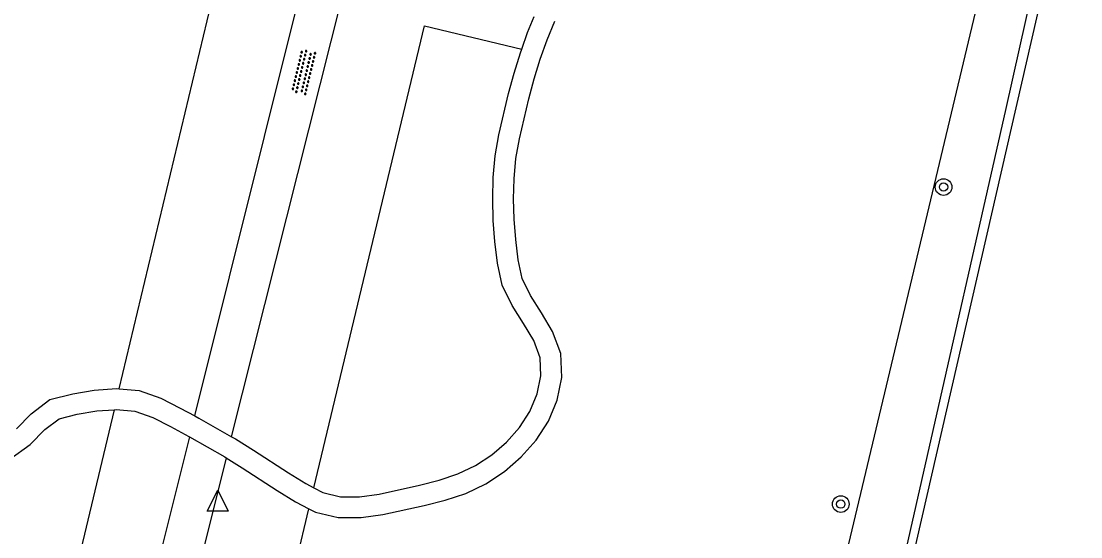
# Model space of a CAD drawing. Extents: x 128999 to 131010, y 395498 to 399007.
# Drawn here: x 129709.6 to 129760.3, y 396962.8 to 396987.5 of the extents above; entities that cross this region are included whole.
import ezdxf

# ---------------------------------------------------------------- set-up
doc = ezdxf.new("R2010")
doc.units = 0
for name, color, linetype in [('gg-afsc-hekwerk', 7, 'Continuous'), ('gg-knt-onverhard', 7, 'Continuous'), ('gg-kntw-bovenkant insteek waterloop', 7, 'Continuous'), ('gt-grn-groengrens', 7, 'Continuous'), ('gt-symb-boom', 7, 'Continuous'), ('gt-symb-overige verharding', 7, 'Continuous'), ('gt-symb-waterafsluiter', 7, 'Continuous')]:
    doc.layers.add(name, color=color, linetype=linetype)

# ---------------------------------------------------------------- blocks, each defined once
blk = doc.blocks.new('gt0-OVH')
at = {"layer": 'gt-symb-overige verharding'}
for points in [[(-0.972, 0.298), (-0.967, 0.308), (-0.965, 0.319), (-0.966, 0.33), (-0.971, 0.34), (-0.978, 0.348), (-0.988, 0.353), (-0.999, 0.355), (-1.01, 0.354), (-1.02, 0.349), (-1.028, 0.342), (-1.033, 0.332), (-1.035, 0.321), (-1.034, 0.31), (-1.029, 0.3), (-1.022, 0.292), (-1.012, 0.287), (-1.001, 0.285), (-0.99, 0.286), (-0.98, 0.291)], [(-0.872, 0.106), (-0.867, 0.116), (-0.865, 0.126), (-0.866, 0.137), (-0.871, 0.147), (-0.878, 0.156), (-0.888, 0.161), (-0.899, 0.163), (-0.91, 0.162), (-0.92, 0.157), (-0.928, 0.15), (-0.933, 0.14), (-0.935, 0.129), (-0.934, 0.118), (-0.929, 0.108), (-0.922, 0.1), (-0.912, 0.095), (-0.901, 0.092), (-0.89, 0.094), (-0.88, 0.098)], [(-0.772, 0.298), (-0.767, 0.308), (-0.765, 0.319), (-0.766, 0.33), (-0.771, 0.34), (-0.778, 0.348), (-0.788, 0.353), (-0.799, 0.355), (-0.81, 0.354), (-0.82, 0.349), (-0.828, 0.342), (-0.833, 0.332), (-0.835, 0.321), (-0.834, 0.31), (-0.829, 0.3), (-0.822, 0.292), (-0.812, 0.287), (-0.801, 0.285), (-0.79, 0.286), (-0.78, 0.291)], [(-0.672, 0.106), (-0.667, 0.116), (-0.665, 0.126), (-0.666, 0.137), (-0.671, 0.147), (-0.678, 0.156), (-0.688, 0.161), (-0.699, 0.163), (-0.71, 0.162), (-0.72, 0.157), (-0.728, 0.15), (-0.733, 0.14), (-0.735, 0.129), (-0.734, 0.118), (-0.729, 0.108), (-0.722, 0.1), (-0.712, 0.095), (-0.701, 0.092), (-0.69, 0.094), (-0.68, 0.098)], [(-0.572, 0.298), (-0.567, 0.308), (-0.565, 0.319), (-0.566, 0.33), (-0.571, 0.34), (-0.578, 0.348), (-0.588, 0.353), (-0.599, 0.355), (-0.61, 0.354), (-0.62, 0.349), (-0.628, 0.342), (-0.633, 0.332), (-0.635, 0.321), (-0.634, 0.31), (-0.629, 0.3), (-0.622, 0.292), (-0.612, 0.287), (-0.601, 0.285), (-0.59, 0.286), (-0.58, 0.291)], [(-0.472, 0.106), (-0.467, 0.116), (-0.465, 0.126), (-0.466, 0.137), (-0.471, 0.147), (-0.478, 0.156), (-0.488, 0.161), (-0.499, 0.163), (-0.51, 0.162), (-0.52, 0.157), (-0.528, 0.15), (-0.533, 0.14), (-0.535, 0.129), (-0.534, 0.118), (-0.529, 0.108), (-0.522, 0.1), (-0.512, 0.095), (-0.501, 0.092), (-0.49, 0.094), (-0.48, 0.098)], [(-0.372, 0.298), (-0.367, 0.308), (-0.365, 0.319), (-0.366, 0.33), (-0.371, 0.34), (-0.378, 0.348), (-0.388, 0.353), (-0.399, 0.355), (-0.41, 0.354), (-0.42, 0.349), (-0.428, 0.342), (-0.433, 0.332), (-0.435, 0.321), (-0.434, 0.31), (-0.429, 0.3), (-0.422, 0.292), (-0.412, 0.287), (-0.401, 0.285), (-0.39, 0.286), (-0.38, 0.291)], [(-0.272, 0.106), (-0.267, 0.116), (-0.265, 0.126), (-0.266, 0.137), (-0.271, 0.147), (-0.278, 0.156), (-0.288, 0.161), (-0.299, 0.163), (-0.31, 0.162), (-0.32, 0.157), (-0.328, 0.15), (-0.333, 0.14), (-0.335, 0.129), (-0.334, 0.118), (-0.329, 0.108), (-0.322, 0.1), (-0.312, 0.095), (-0.301, 0.092), (-0.29, 0.094), (-0.28, 0.098)], [(-0.172, 0.298), (-0.167, 0.308), (-0.165, 0.319), (-0.166, 0.33), (-0.171, 0.34), (-0.178, 0.348), (-0.188, 0.353), (-0.199, 0.355), (-0.21, 0.354), (-0.22, 0.349), (-0.228, 0.342), (-0.233, 0.332), (-0.235, 0.321), (-0.234, 0.31), (-0.229, 0.3), (-0.222, 0.292), (-0.212, 0.287), (-0.201, 0.285), (-0.19, 0.286), (-0.18, 0.291)], [(-0.072, 0.106), (-0.067, 0.116), (-0.065, 0.126), (-0.066, 0.137), (-0.071, 0.147), (-0.078, 0.156), (-0.088, 0.161), (-0.099, 0.163), (-0.11, 0.162), (-0.12, 0.157), (-0.128, 0.15), (-0.133, 0.14), (-0.135, 0.129), (-0.134, 0.118), (-0.129, 0.108), (-0.122, 0.1), (-0.112, 0.095), (-0.101, 0.092), (-0.09, 0.094), (-0.08, 0.098)], [(0.028, 0.298), (0.033, 0.308), (0.035, 0.319), (0.034, 0.33), (0.029, 0.34), (0.022, 0.348), (0.012, 0.353), (0.001, 0.355), (-0.01, 0.354), (-0.02, 0.349), (-0.028, 0.342), (-0.033, 0.332), (-0.035, 0.321), (-0.034, 0.31), (-0.029, 0.3), (-0.022, 0.292), (-0.012, 0.287), (-0.001, 0.285), (0.01, 0.286), (0.02, 0.291)], [(0.128, 0.106), (0.133, 0.116), (0.135, 0.126), (0.134, 0.137), (0.129, 0.147), (0.122, 0.156), (0.112, 0.161), (0.101, 0.163), (0.09, 0.162), (0.08, 0.157), (0.072, 0.15), (0.067, 0.14), (0.065, 0.129), (0.066, 0.118), (0.071, 0.108), (0.078, 0.1), (0.088, 0.095), (0.099, 0.092), (0.11, 0.094), (0.12, 0.098)], [(0.228, 0.298), (0.233, 0.308), (0.235, 0.319), (0.234, 0.33), (0.229, 0.34), (0.222, 0.348), (0.212, 0.353), (0.201, 0.355), (0.19, 0.354), (0.18, 0.349), (0.172, 0.342), (0.167, 0.332), (0.165, 0.321), (0.166, 0.31), (0.171, 0.3), (0.178, 0.292), (0.188, 0.287), (0.199, 0.285), (0.21, 0.286), (0.22, 0.291)], [(0.328, 0.106), (0.333, 0.116), (0.335, 0.126), (0.334, 0.137), (0.329, 0.147), (0.322, 0.156), (0.312, 0.161), (0.301, 0.163), (0.29, 0.162), (0.28, 0.157), (0.272, 0.15), (0.267, 0.14), (0.265, 0.129), (0.266, 0.118), (0.271, 0.108), (0.278, 0.1), (0.288, 0.095), (0.299, 0.092), (0.31, 0.094), (0.32, 0.098)], [(0.428, 0.298), (0.433, 0.308), (0.435, 0.319), (0.434, 0.33), (0.429, 0.34), (0.422, 0.348), (0.412, 0.353), (0.401, 0.355), (0.39, 0.354), (0.38, 0.349), (0.372, 0.342), (0.367, 0.332), (0.365, 0.321), (0.366, 0.31), (0.371, 0.3), (0.378, 0.292), (0.388, 0.287), (0.399, 0.285), (0.41, 0.286), (0.42, 0.291)], [(0.528, 0.106), (0.533, 0.116), (0.535, 0.126), (0.534, 0.137), (0.529, 0.147), (0.522, 0.156), (0.512, 0.161), (0.501, 0.163), (0.49, 0.162), (0.48, 0.157), (0.472, 0.15), (0.467, 0.14), (0.465, 0.129), (0.466, 0.118), (0.471, 0.108), (0.478, 0.1), (0.488, 0.095), (0.499, 0.092), (0.51, 0.094), (0.52, 0.098)], [(0.628, 0.298), (0.633, 0.308), (0.635, 0.319), (0.634, 0.33), (0.629, 0.34), (0.622, 0.348), (0.612, 0.353), (0.601, 0.355), (0.59, 0.354), (0.58, 0.349), (0.572, 0.342), (0.567, 0.332), (0.565, 0.321), (0.566, 0.31), (0.571, 0.3), (0.578, 0.292), (0.588, 0.287), (0.599, 0.285), (0.61, 0.286), (0.62, 0.291)], [(0.728, 0.106), (0.733, 0.116), (0.735, 0.126), (0.734, 0.137), (0.729, 0.147), (0.722, 0.156), (0.712, 0.161), (0.701, 0.163), (0.69, 0.162), (0.68, 0.157), (0.672, 0.15), (0.667, 0.14), (0.665, 0.129), (0.666, 0.118), (0.671, 0.108), (0.678, 0.1), (0.688, 0.095), (0.699, 0.092), (0.71, 0.094), (0.72, 0.098)], [(0.828, 0.298), (0.833, 0.308), (0.835, 0.319), (0.834, 0.33), (0.829, 0.34), (0.822, 0.348), (0.812, 0.353), (0.801, 0.355), (0.79, 0.354), (0.78, 0.349), (0.772, 0.342), (0.767, 0.332), (0.765, 0.321), (0.766, 0.31), (0.771, 0.3), (0.778, 0.292), (0.788, 0.287), (0.799, 0.285), (0.81, 0.286), (0.82, 0.291)], [(0.928, 0.106), (0.933, 0.116), (0.935, 0.126), (0.934, 0.137), (0.929, 0.147), (0.922, 0.156), (0.912, 0.161), (0.901, 0.163), (0.89, 0.162), (0.88, 0.157), (0.872, 0.15), (0.867, 0.14), (0.865, 0.129), (0.866, 0.118), (0.871, 0.108), (0.878, 0.1), (0.888, 0.095), (0.899, 0.092), (0.91, 0.094), (0.92, 0.098)], [(1.028, 0.298), (1.033, 0.308), (1.035, 0.319), (1.034, 0.33), (1.029, 0.34), (1.022, 0.348), (1.012, 0.353), (1.001, 0.355), (0.99, 0.354), (0.98, 0.349), (0.972, 0.342), (0.967, 0.332), (0.965, 0.321), (0.966, 0.31), (0.971, 0.3), (0.978, 0.292), (0.988, 0.287), (0.999, 0.285), (1.01, 0.286), (1.02, 0.291)], [(-0.972, -0.142), (-0.967, -0.132), (-0.965, -0.121), (-0.966, -0.11), (-0.971, -0.1), (-0.978, -0.092), (-0.988, -0.087), (-0.999, -0.085), (-1.01, -0.086), (-1.02, -0.091), (-1.028, -0.098), (-1.033, -0.108), (-1.035, -0.119), (-1.034, -0.13), (-1.029, -0.14), (-1.022, -0.148), (-1.012, -0.153), (-1.001, -0.155), (-0.99, -0.154), (-0.98, -0.149)], [(-0.872, -0.334), (-0.867, -0.324), (-0.865, -0.314), (-0.866, -0.303), (-0.871, -0.293), (-0.878, -0.284), (-0.888, -0.279), (-0.899, -0.277), (-0.91, -0.278), (-0.92, -0.283), (-0.928, -0.29), (-0.933, -0.3), (-0.935, -0.311), (-0.934, -0.322), (-0.929, -0.332), (-0.922, -0.34), (-0.912, -0.345), (-0.901, -0.348), (-0.89, -0.346), (-0.88, -0.342)], [(-0.772, -0.142), (-0.767, -0.132), (-0.765, -0.121), (-0.766, -0.11), (-0.771, -0.1), (-0.778, -0.092), (-0.788, -0.087), (-0.799, -0.085), (-0.81, -0.086), (-0.82, -0.091), (-0.828, -0.098), (-0.833, -0.108), (-0.835, -0.119), (-0.834, -0.13), (-0.829, -0.14), (-0.822, -0.148), (-0.812, -0.153), (-0.801, -0.155), (-0.79, -0.154), (-0.78, -0.149)], [(-0.672, -0.334), (-0.667, -0.324), (-0.665, -0.314), (-0.666, -0.303), (-0.671, -0.293), (-0.678, -0.284), (-0.688, -0.279), (-0.699, -0.277), (-0.71, -0.278), (-0.72, -0.283), (-0.728, -0.29), (-0.733, -0.3), (-0.735, -0.311), (-0.734, -0.322), (-0.729, -0.332), (-0.722, -0.34), (-0.712, -0.345), (-0.701, -0.348), (-0.69, -0.346), (-0.68, -0.342)], [(-0.572, -0.142), (-0.567, -0.132), (-0.565, -0.121), (-0.566, -0.11), (-0.571, -0.1), (-0.578, -0.092), (-0.588, -0.087), (-0.599, -0.085), (-0.61, -0.086), (-0.62, -0.091), (-0.628, -0.098), (-0.633, -0.108), (-0.635, -0.119), (-0.634, -0.13), (-0.629, -0.14), (-0.622, -0.148), (-0.612, -0.153), (-0.601, -0.155), (-0.59, -0.154), (-0.58, -0.149)], [(-0.472, -0.334), (-0.467, -0.324), (-0.465, -0.314), (-0.466, -0.303), (-0.471, -0.293), (-0.478, -0.284), (-0.488, -0.279), (-0.499, -0.277), (-0.51, -0.278), (-0.52, -0.283), (-0.528, -0.29), (-0.533, -0.3), (-0.535, -0.311), (-0.534, -0.322), (-0.529, -0.332), (-0.522, -0.34), (-0.512, -0.345), (-0.501, -0.348), (-0.49, -0.346), (-0.48, -0.342)], [(-0.372, -0.142), (-0.367, -0.132), (-0.365, -0.121), (-0.366, -0.11), (-0.371, -0.1), (-0.378, -0.092), (-0.388, -0.087), (-0.399, -0.085), (-0.41, -0.086), (-0.42, -0.091), (-0.428, -0.098), (-0.433, -0.108), (-0.435, -0.119), (-0.434, -0.13), (-0.429, -0.14), (-0.422, -0.148), (-0.412, -0.153), (-0.401, -0.155), (-0.39, -0.154), (-0.38, -0.149)], [(-0.272, -0.334), (-0.267, -0.324), (-0.265, -0.314), (-0.266, -0.303), (-0.271, -0.293), (-0.278, -0.284), (-0.288, -0.279), (-0.299, -0.277), (-0.31, -0.278), (-0.32, -0.283), (-0.328, -0.29), (-0.333, -0.3), (-0.335, -0.311), (-0.334, -0.322), (-0.329, -0.332), (-0.322, -0.34), (-0.312, -0.345), (-0.301, -0.348), (-0.29, -0.346), (-0.28, -0.342)], [(-0.172, -0.142), (-0.167, -0.132), (-0.165, -0.121), (-0.166, -0.11), (-0.171, -0.1), (-0.178, -0.092), (-0.188, -0.087), (-0.199, -0.085), (-0.21, -0.086), (-0.22, -0.091), (-0.228, -0.098), (-0.233, -0.108), (-0.235, -0.119), (-0.234, -0.13), (-0.229, -0.14), (-0.222, -0.148), (-0.212, -0.153), (-0.201, -0.155), (-0.19, -0.154), (-0.18, -0.149)], [(-0.072, -0.334), (-0.067, -0.324), (-0.065, -0.314), (-0.066, -0.303), (-0.071, -0.293), (-0.078, -0.284), (-0.088, -0.279), (-0.099, -0.277), (-0.11, -0.278), (-0.12, -0.283), (-0.128, -0.29), (-0.133, -0.3), (-0.135, -0.311), (-0.134, -0.322), (-0.129, -0.332), (-0.122, -0.34), (-0.112, -0.345), (-0.101, -0.348), (-0.09, -0.346), (-0.08, -0.342)], [(0.028, -0.142), (0.033, -0.132), (0.035, -0.121), (0.034, -0.11), (0.029, -0.1), (0.022, -0.092), (0.012, -0.087), (0.001, -0.085), (-0.01, -0.086), (-0.02, -0.091), (-0.028, -0.098), (-0.033, -0.108), (-0.035, -0.119), (-0.034, -0.13), (-0.029, -0.14), (-0.022, -0.148), (-0.012, -0.153), (-0.001, -0.155), (0.01, -0.154), (0.02, -0.149)], [(0.128, -0.334), (0.133, -0.324), (0.135, -0.314), (0.134, -0.303), (0.129, -0.293), (0.122, -0.284), (0.112, -0.279), (0.101, -0.277), (0.09, -0.278), (0.08, -0.283), (0.072, -0.29), (0.067, -0.3), (0.065, -0.311), (0.066, -0.322), (0.071, -0.332), (0.078, -0.34), (0.088, -0.345), (0.099, -0.348), (0.11, -0.346), (0.12, -0.342)], [(0.228, -0.142), (0.233, -0.132), (0.235, -0.121), (0.234, -0.11), (0.229, -0.1), (0.222, -0.092), (0.212, -0.087), (0.201, -0.085), (0.19, -0.086), (0.18, -0.091), (0.172, -0.098), (0.167, -0.108), (0.165, -0.119), (0.166, -0.13), (0.171, -0.14), (0.178, -0.148), (0.188, -0.153), (0.199, -0.155), (0.21, -0.154), (0.22, -0.149)], [(0.328, -0.334), (0.333, -0.324), (0.335, -0.314), (0.334, -0.303), (0.329, -0.293), (0.322, -0.284), (0.312, -0.279), (0.301, -0.277), (0.29, -0.278), (0.28, -0.283), (0.272, -0.29), (0.267, -0.3), (0.265, -0.311), (0.266, -0.322), (0.271, -0.332), (0.278, -0.34), (0.288, -0.345), (0.299, -0.348), (0.31, -0.346), (0.32, -0.342)], [(0.428, -0.142), (0.433, -0.132), (0.435, -0.121), (0.434, -0.11), (0.429, -0.1), (0.422, -0.092), (0.412, -0.087), (0.401, -0.085), (0.39, -0.086), (0.38, -0.091), (0.372, -0.098), (0.367, -0.108), (0.365, -0.119), (0.366, -0.13), (0.371, -0.14), (0.378, -0.148), (0.388, -0.153), (0.399, -0.155), (0.41, -0.154), (0.42, -0.149)], [(0.528, -0.334), (0.533, -0.324), (0.535, -0.314), (0.534, -0.303), (0.529, -0.293), (0.522, -0.284), (0.512, -0.279), (0.501, -0.277), (0.49, -0.278), (0.48, -0.283), (0.472, -0.29), (0.467, -0.3), (0.465, -0.311), (0.466, -0.322), (0.471, -0.332), (0.478, -0.34), (0.488, -0.345), (0.499, -0.348), (0.51, -0.346), (0.52, -0.342)], [(0.628, -0.142), (0.633, -0.132), (0.635, -0.121), (0.634, -0.11), (0.629, -0.1), (0.622, -0.092), (0.612, -0.087), (0.601, -0.085), (0.59, -0.086), (0.58, -0.091), (0.572, -0.098), (0.567, -0.108), (0.565, -0.119), (0.566, -0.13), (0.571, -0.14), (0.578, -0.148), (0.588, -0.153), (0.599, -0.155), (0.61, -0.154), (0.62, -0.149)], [(0.728, -0.334), (0.733, -0.324), (0.735, -0.314), (0.734, -0.303), (0.729, -0.293), (0.722, -0.284), (0.712, -0.279), (0.701, -0.277), (0.69, -0.278), (0.68, -0.283), (0.672, -0.29), (0.667, -0.3), (0.665, -0.311), (0.666, -0.322), (0.671, -0.332), (0.678, -0.34), (0.688, -0.345), (0.699, -0.348), (0.71, -0.346), (0.72, -0.342)], [(0.828, -0.142), (0.833, -0.132), (0.835, -0.121), (0.834, -0.11), (0.829, -0.1), (0.822, -0.092), (0.812, -0.087), (0.801, -0.085), (0.79, -0.086), (0.78, -0.091), (0.772, -0.098), (0.767, -0.108), (0.765, -0.119), (0.766, -0.13), (0.771, -0.14), (0.778, -0.148), (0.788, -0.153), (0.799, -0.155), (0.81, -0.154), (0.82, -0.149)], [(0.928, -0.334), (0.933, -0.324), (0.935, -0.314), (0.934, -0.303), (0.929, -0.293), (0.922, -0.284), (0.912, -0.279), (0.901, -0.277), (0.89, -0.278), (0.88, -0.283), (0.872, -0.29), (0.867, -0.3), (0.865, -0.311), (0.866, -0.322), (0.871, -0.332), (0.878, -0.34), (0.888, -0.345), (0.899, -0.348), (0.91, -0.346), (0.92, -0.342)], [(1.028, -0.142), (1.033, -0.132), (1.035, -0.121), (1.034, -0.11), (1.029, -0.1), (1.022, -0.092), (1.012, -0.087), (1.001, -0.085), (0.99, -0.086), (0.98, -0.091), (0.972, -0.098), (0.967, -0.108), (0.965, -0.119), (0.966, -0.13), (0.971, -0.14), (0.978, -0.148), (0.988, -0.153), (0.999, -0.155), (1.01, -0.154), (1.02, -0.149)]]:
    blk.add_lwpolyline(points, close=True, dxfattribs=at)
blk = doc.blocks.new('gt0-BOOM')
at = {"layer": 'gt-symb-boom'}
for radius in [0.4, 0.2]:
    blk.add_circle((0, 0), radius, dxfattribs=at)
blk = doc.blocks.new('gt0-WAFSL')
at = {"layer": 'gt-symb-waterafsluiter'}
for p, q in [((-0.5, -0.333), (0, 0.667)), ((0, 0.667), (0.5, -0.333)), ((0.5, -0.333), (-0.5, -0.333))]:
    blk.add_line(p, q, dxfattribs=at)

msp = doc.modelspace()

# ---------------------------------------------------------------- linework, layer by layer
at = {"layer": 'gg-afsc-hekwerk'}
msp.add_line((129761.057, 397000), (129748.546, 396945.401), dxfattribs=at)
at = {"layer": 'gg-knt-onverhard'}
for p, q in [((129717.926, 396968.58), (129731.431, 397022.766)), ((129719.692, 396967.578), (129732.823, 397019.812)), ((129717.675, 396967.577), (129714.003, 396952.841)), ((129719.438, 396966.568), (129716.337, 396954.234))]:
    msp.add_line(p, q, dxfattribs=at)
for points in [[(129723.391, 396964.126), (129723.705, 396963.96), (129724.797, 396963.704), (129725.89, 396963.704), (129726.931, 396963.848), (129728.917, 396964.279), (129729.911, 396964.532), (129730.904, 396964.866), (129731.867, 396965.32), (129732.761, 396965.907), (129733.563, 396966.611), (129734.27, 396967.414), (129734.857, 396968.322), (129735.28, 396969.331), (129735.495, 396970.418), (129735.458, 396971.557), (129735.062, 396972.612), (129734.524, 396973.516), (129734.001, 396974.345), (129733.597, 396975.161), (129733.409, 396976.055), (129733.298, 396977.016), (129733.222, 396977.992), (129733.192, 396978.966), (129733.216, 396979.935), (129733.304, 396980.894), (129733.47, 396981.847), (129733.923, 396983.766), (129734.182, 396984.717), (129734.471, 396985.655), (129734.796, 396986.578), (129735.163, 396987.481)], [(129733.582, 396986.143), (129733.861, 396986.933), (129734.172, 396987.698)], [(129723.631, 396965.13), (129724.059, 396964.904), (129724.913, 396964.704), (129725.821, 396964.704), (129726.76, 396964.834), (129728.684, 396965.251), (129729.628, 396965.492), (129730.53, 396965.795), (129731.377, 396966.194), (129732.154, 396966.704), (129732.855, 396967.32), (129733.47, 396968.019), (129733.969, 396968.79), (129734.319, 396969.625), (129734.492, 396970.5), (129734.464, 396971.36), (129734.157, 396972.178), (129733.672, 396972.993), (129733.127, 396973.855), (129732.644, 396974.831), (129732.421, 396975.894), (129732.302, 396976.92), (129732.223, 396977.938), (129732.192, 396978.963), (129732.217, 396979.993), (129732.312, 396981.026), (129732.489, 396982.043), (129732.955, 396984.017), (129733.222, 396984.996), (129733.521, 396985.969), (129733.582, 396986.143)], [(129709.395, 396967.963), (129710.094, 396968.669), (129710.996, 396969.359), (129712.085, 396969.638), (129713.117, 396969.808), (129714.177, 396969.881), (129714.31, 396969.869)], [(129714.31, 396969.869), (129715.274, 396969.784), (129716.31, 396969.425), (129717.236, 396968.952), (129717.926, 396968.58)], [(129709.076, 396966.498), (129710.048, 396967.201), (129710.756, 396967.916), (129711.442, 396968.441), (129712.291, 396968.658), (129713.233, 396968.813), (129714.072, 396968.871)], [(129714.072, 396968.871), (129714.168, 396968.878), (129715.063, 396968.799), (129715.917, 396968.503), (129716.771, 396968.067), (129717.642, 396967.596), (129717.675, 396967.577)], [(129717.926, 396968.58), (129718.125, 396968.472), (129719.692, 396967.578)], [(129717.675, 396967.577), (129719.364, 396966.614), (129719.438, 396966.568)], [(129719.692, 396967.578), (129719.878, 396967.472), (129720.739, 396966.937), (129722.413, 396965.846), (129723.246, 396965.334), (129723.631, 396965.13)], [(129719.438, 396966.568), (129720.201, 396966.093), (129721.879, 396965.001), (129722.75, 396964.466), (129723.391, 396964.126)]]:
    msp.add_lwpolyline(points, dxfattribs=at)
at = {"layer": 'gg-kntw-bovenkant insteek waterloop'}
msp.add_lwpolyline([(129745.861, 396948.317), (129748.696, 396947.674), (129756.78, 396983.294), (129765.081, 397020.464), (129763.163, 397020.928), (129745.861, 396948.317)], dxfattribs=at)
at = {"layer": 'gt-grn-groengrens'}
msp.add_line((129720.781, 396953.216), (129723.391, 396964.126), dxfattribs=at)
for points in [[(129714.31, 396969.869), (129721.511, 397000), (129727.326, 397024.583)], [(129723.631, 396965.13), (129728.925, 396987.257), (129733.582, 396986.143)], [(129714.072, 396968.871), (129710.872, 396955.481), (129711.071, 396953.679)]]:
    msp.add_lwpolyline(points, dxfattribs=at)

# ---------------------------------------------------------------- block references
at = {"layer": 'gt-symb-boom'}
for p in [(129753.78, 396979.535), (129748.857, 396964.353)]:
    msp.add_blockref('gt0-BOOM', p, dxfattribs=at)
at = {"layer": 'gt-symb-overige verharding', "rotation": -103.46677689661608}
msp.add_blockref('gt0-OVH', (129723.142, 396985.043), dxfattribs=at)
at = {"layer": 'gt-symb-waterafsluiter'}
msp.add_blockref('gt0-WAFSL', (129719.028, 396964.345), dxfattribs=at)

doc.saveas('drawing.dxf')
